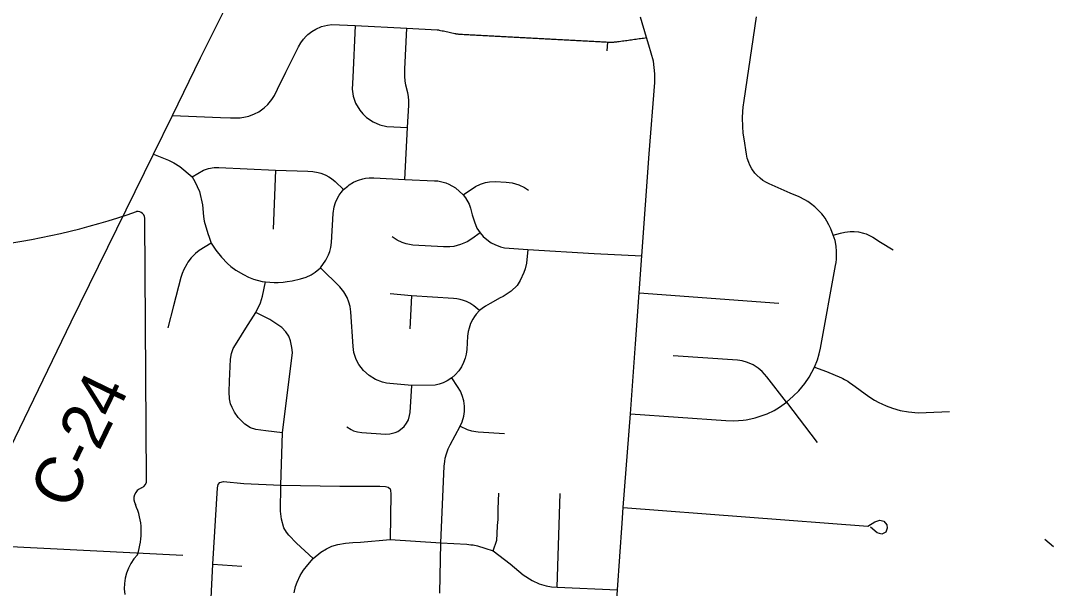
# Model space of a CAD drawing. Extents: x 114604 to 551442, y 316898 to 567001.
# Drawn here: x 230034 to 236583, y 458966 to 462592 of the extents above; entities that cross this region are included whole.
import ezdxf

# ---------------------------------------------------------------- set-up
doc = ezdxf.new("R2010")
doc.units = 0
for name, color, linetype in [('GE_P_Alignment_1000_Cardinal_Points', 7, 'Continuous'), ('GE_P_Alignment_500_Bearings', 7, 'Continuous'), ('GE_P_Alignment_500_Curve_Data', 7, 'Continuous'), ('PM_P_Cells', 7, 'Continuous'), ('PM_P_CL_Double_Solid', 7, 'Continuous')]:
    doc.layers.add(name, color=color, linetype=linetype)

msp = doc.modelspace()

# ---------------------------------------------------------------- linework, layer by layer
at = {"layer": 'GE_P_Alignment_1000_Cardinal_Points'}
for p, q in [((233779.9, 462397.8), (233783.2, 462454.4)), ((231662.6, 461636.7), (231646.7, 461259.2)), ((232529.4, 460835.1), (232519.1, 460622.9)), ((233982.4, 460852.4), (234875.7, 460788.1)), ((234924.7, 460155.6), (235119.3, 459898.2)), ((233458.8, 458974.1), (233479.4, 459573.2)), ((229668.9, 459249.2), (231070.6, 459178.4)), ((231261.4, 459120.8), (231445.7, 459107.9))]:
    msp.add_line(p, q, dxfattribs=at)
for points in [[(235103.4, 460379.6), (235121.3, 460425.2), (235132.6, 460463.6), (235140.8, 460501.1), (235237.4, 461027), (235240.7, 461047.7), (235242.8, 461068.6), (235243.9, 461089.5), (235243.7, 461117.4), (235240.6, 461152.1), (235234.5, 461186.5), (235222.4, 461221.6), (235207, 461262.7), (235194.9, 461287.7), (235181, 461311.9), (235169.6, 461329.3), (235157.2, 461346.1), (235148.5, 461357), (235134.7, 461372.6), (235120.1, 461387.5), (235104.8, 461401.6), (235077.7, 461423.3), (235059.5, 461435.9), (235041.7, 461446.7), (235003.5, 461466.1), (234947.8, 461490.5), (234812.6, 461549.8), (234795.5, 461558.1), (234773.3, 461571.5), (234756, 461584.4), (234733.7, 461604.9), (234722.2, 461617.8), (234701.9, 461645.9), (234689.4, 461668.7), (234682.5, 461684.5), (234672.9, 461713.3), (234667.7, 461738.8), (234652.6, 461837.1), (234647.8, 461873), (234644.5, 461914.6), (234643.4, 461970.1), (234645.1, 462011.7), (234647.4, 462039.3), (234652.7, 462080.6), (234732.9, 462616.3)], [(231004.4, 461985.7), (231310.6, 461973.5), (231375, 461971), (231436.7, 461971), (231470.5, 461976.1), (231491.7, 461981.7), (231528.3, 461995.6), (231554.2, 462009.3), (231590.1, 462034.8), (231611.7, 462054.8), (231638.4, 462086.7), (231655.5, 462113.6), (231675.2, 462153), (231728.4, 462261.2), (231808.7, 462424.6), (231822.7, 462449.4), (231839.3, 462472.5), (231857, 462492.1), (231868.2, 462502.5), (231894.2, 462522.7), (231918.7, 462537.2), (231955, 462552.6), (231993.3, 462562.1), (232021.6, 462565.3), (232170.6, 462559.4), (232500.9, 462543.8), (232693.4, 462532.7), (232701.9, 462531.7), (232706.9, 462530.7), (232715.9, 462528.7), (232724.9, 462526.8), (232734, 462524.9), (232743, 462522.9), (232752, 462521), (232761, 462519), (232770, 462517.1), (232779, 462515.2), (232788, 462513.2), (232797, 462511.3), (232806, 462509.4), (232810, 462508.6), (232813.8, 462507.8), (232817.7, 462507.1), (232821.7, 462506.5), (232825.6, 462506), (232829.5, 462505.5), (232833.5, 462505), (232837.4, 462504.7), (232841.4, 462504.4), (232845.4, 462504.1), (232855.3, 462503.6), (232865.3, 462503.1), (232875.3, 462502.6), (232885.3, 462502), (232895.3, 462501.5), (232905.2, 462501), (232915.2, 462500.4), (232925.2, 462499.9), (232935.2, 462499.4), (232945.1, 462498.9), (232955.1, 462498.3), (232965.1, 462497.8), (232975.1, 462497.3), (232985.1, 462496.7), (232995, 462496.2), (233005, 462495.7), (233015, 462495.1), (233025, 462494.6), (233034.9, 462494.1), (233044.9, 462493.5), (233054.9, 462493), (233064.8, 462492.5), (233074.8, 462492), (233084.8, 462491.4), (233094.8, 462490.9), (233104.8, 462490.4), (233114.7, 462489.9), (233124.7, 462489.3), (233134.7, 462488.8), (233144.7, 462488.3), (233154.6, 462487.7), (233164.6, 462487.2), (233174.6, 462486.7), (233184.6, 462486.2), (233194.6, 462485.6), (233204.5, 462485.1), (233214.5, 462484.6), (233224.5, 462484.1), (233234.5, 462483.5), (233244.4, 462483), (233254.4, 462482.5), (233264.4, 462481.9), (233274.4, 462481.4), (233284.4, 462480.9), (233294.3, 462480.3), (233304.3, 462479.8), (233314.3, 462479.3), (233324.3, 462478.7), (233334.2, 462478.2), (233344.2, 462477.7), (233354.2, 462477.1), (233364.2, 462476.6), (233374.2, 462476.1), (233384.1, 462475.6), (233394.1, 462475), (233404.1, 462474.5), (233414.1, 462474), (233424.1, 462473.5), (233434, 462472.9), (233444, 462472.4), (233454, 462471.9), (233464, 462471.4), (233473.9, 462470.8), (233483.9, 462470.3), (233493.9, 462469.8), (233503.8, 462469.2), (233513.8, 462468.7), (233523.8, 462468.2), (233533.8, 462467.6), (233543.8, 462467.1), (233553.7, 462466.6), (233563.7, 462466), (233573.7, 462465.5), (233583.7, 462465), (233593.6, 462464.4), (233603.6, 462463.9), (233613.6, 462463.4), (233623.6, 462462.9), (233633.6, 462462.3), (233643.5, 462461.8), (233653.5, 462461.3), (233663.5, 462460.8), (233673.5, 462460.2), (233683.4, 462459.7), (233693.4, 462459.2), (233703.4, 462458.6), (233713.4, 462458.1), (233723.4, 462457.6), (233733.3, 462457.1), (233743.3, 462456.5), (233753.3, 462456), (233763.3, 462455.5), (233773.2, 462455), (233783.2, 462454.4), (233788.5, 462454.2), (233793.8, 462454), (233799.1, 462453.9), (233804.5, 462453.9), (233809.8, 462454), (233815.1, 462454.2), (233820.4, 462454.5), (233825.7, 462454.8), (233831, 462455.3), (233836.3, 462455.8), (233841.5, 462456.4), (233846.8, 462457.1), (233856.5, 462458.4), (233866.2, 462459.8), (233875.9, 462461.1), (233885.6, 462462.5), (233895.2, 462463.8), (233904.9, 462465.2), (233914.6, 462466.5), (233924.3, 462467.9), (233934, 462469.2), (233943.6, 462470.5), (233953.3, 462471.9), (233963, 462473.2), (233972.7, 462474.6), (233982.4, 462475.9), (233992.1, 462477.2), (234001.8, 462478.6), (234011.4, 462479.9), (234021.1, 462481.3), (234030.8, 462482.6)], [(232170.6, 462559.4), (232154.3, 462227.6), (232151.9, 462154.2), (232158.2, 462108.6), (232172.8, 462064.8), (232198.9, 462019), (232218.3, 461995.2), (232242.2, 461972.5), (232284.1, 461944.1), (232328.6, 461925.4), (232371.6, 461916), (232504.6, 461907.8)], [(232487.2, 461577.8), (232504.6, 461907.8), (232512.8, 462051.8), (232513, 462079), (232510.6, 462106.1), (232506.2, 462130.3), (232493.9, 462179.7), (232488.4, 462206.7), (232486.3, 462233.7), (232488.2, 462281.7), (232500.9, 462543.8)], [(230882.9, 461737.6), (230978.5, 461699.8), (231013.5, 461682.8), (231050.4, 461659), (231129.6, 461593.2), (231147.5, 461564.4), (231176, 461500.2), (231195.2, 461415.5), (231202.3, 461340.9), (231206.3, 461310.2), (231229, 461231.4), (231237.5, 461208.5), (231251.3, 461170.1), (231281.5, 461126.5), (231316.1, 461081), (231356.1, 461039.7), (231376.2, 461022.3), (231407.5, 460998.9), (231456.5, 460969.4), (231489.7, 460953.7), (231521.5, 460941.5), (231576.9, 460926.2), (231597.5, 460922.6), (231654.1, 460920.2), (231678.7, 460920.1), (231711.5, 460921.9), (231736.1, 460924.7), (231768.7, 460930.6), (231820.7, 460941.7), (231858.4, 460953), (231890.1, 460967.8), (231915.8, 460984.3), (231949.1, 461012.7), (231983.4, 461062), (232000.9, 461097), (232008.2, 461117.5), (232014.5, 461142.8), (232018.6, 461174.1), (232030.5, 461360.3), (232036.7, 461401.5), (232045.6, 461430.4), (232055.9, 461454.2), (232068.7, 461476.8), (232081.1, 461494.5), (232096.6, 461512.7), (232122.4, 461535.3), (232132.9, 461543), (232158.8, 461558.8), (232174.5, 461566.4), (232190.6, 461572.9), (232219.8, 461581.5), (232236.9, 461584.8), (232258.6, 461587.3), (232271.6, 461587.9), (232289.1, 461587.7), (232487.2, 461577.8), (232676.3, 461569.4), (232697.6, 461567.5), (232714.8, 461564.6), (232748.6, 461555.2), (232768.9, 461547.1), (232810.7, 461523.2), (232859.4, 461478.2), (232873.8, 461460), (232897.4, 461418.4), (232906.7, 461394), (232917, 461352.2), (232931.1, 461306.2), (232947.8, 461266.3), (232967.3, 461235.6), (232987.5, 461213.9), (233020.3, 461185.8), (233038.7, 461173.3), (233061.9, 461161), (233098.7, 461147.4), (233124.3, 461141.5), (233153.2, 461138.2), (233273.3, 461129.5), (233695.2, 461104.4), (233999.5, 461089.1)], [(231129.6, 461593.2), (231201.4, 461636.7), (231233.8, 461647.2), (231270, 461653.4), (231299, 461654.5), (231662.6, 461636.7), (231868.2, 461630.4), (231899.8, 461628.6), (231934, 461622.5), (231950.7, 461617.7), (231967, 461611.8), (231982.8, 461604.7), (232001.8, 461594.4), (232019.9, 461582.4), (232043.3, 461563.2), (232096.6, 461512.7)], [(232859.4, 461478.2), (232937.9, 461531.9), (232969.4, 461546.9), (233002.7, 461557.3), (233028.5, 461562.2), (233063.5, 461564.4), (233133.8, 461560.7), (233172.7, 461555.5), (233214.7, 461542.7), (233250.2, 461525.3), (233275.8, 461508)], [(232967.3, 461235.6), (232915.7, 461197.4), (232885.3, 461179.1), (232843.5, 461161.2), (232799.5, 461150.1), (232774.4, 461147), (232734.1, 461146.6), (232537.8, 461158.6), (232495.2, 461166.5), (232470.5, 461174.7), (232439.2, 461189.7), (232406.8, 461211.6)], [(235222.4, 461221.6), (235268.1, 461233.7), (235295.8, 461240.8), (235330.3, 461245.2), (235356.4, 461245.2), (235382.3, 461242.5), (235416.2, 461234.8), (235432.7, 461229.1), (235448.7, 461222.3), (235475.4, 461207.8), (235523.7, 461177.6), (235605, 461126.9)], [(231251.3, 461170.1), (231175.2, 461123.1), (231151.9, 461105), (231123.1, 461076.7), (231101, 461048.7), (231094.6, 461037.1), (231075.4, 461001.6), (231065.3, 460976.7), (231057.3, 460950.5), (231010.4, 460769.8), (230975.2, 460630.9)], [(233273.3, 461129.5), (233263.6, 461043.3), (233256, 461007.2), (233247.9, 460982.2), (233224.5, 460931.5), (233203.7, 460900.7), (233165.4, 460863.4), (233114.4, 460830.5), (233095.6, 460821.1), (233031.3, 460785.1), (233002.7, 460768.8), (232980.2, 460753.6), (232962.9, 460739.9), (232942.2, 460716.9), (232931.8, 460702.9), (232920.3, 460684.3), (232906.9, 460656.9), (232896.9, 460627.9), (232892, 460606.6), (232888.3, 460576.3), (232883, 460491.7), (232879.2, 460461.5), (232873.1, 460436.1), (232862.7, 460407.6), (232849, 460380.7), (232832.1, 460355.7), (232809.3, 460330), (232787.5, 460311.1), (232758, 460291.7), (232731, 460278.8), (232706.8, 460270.5), (232681.8, 460264.8), (232531.4, 460262.7), (232391.3, 460275), (232371.2, 460277.4), (232345.4, 460283), (232300, 460300), (232258.6, 460325.3), (232222.7, 460357.8), (232193.6, 460396.3), (232177.3, 460427.4), (232162.3, 460473), (232156.7, 460511.8), (232142.6, 460731.9), (232138.2, 460765.2), (232130.4, 460794.6), (232118.2, 460824.3), (232096.8, 460860.5), (232071.6, 460890.8), (231949.1, 461012.7)], [(231707.2, 459959), (231598.8, 459971.9), (231535.7, 459979.9), (231502.2, 459991), (231464.8, 460014.3), (231422.7, 460057.3), (231400.4, 460091.3), (231385, 460122.4), (231374, 460145.4), (231368.3, 460175.9), (231365.5, 460221.7), (231368.6, 460288.7), (231375.2, 460429.3), (231380.4, 460465.4), (231391.8, 460497.1), (231416.8, 460538.5), (231472.5, 460627.4), (231536.7, 460728.7), (231564.8, 460788.5), (231579.2, 460833), (231597.5, 460922.6)], [(232962.9, 460739.9), (232941, 460760.4), (232927.2, 460771.1), (232908.9, 460783.2), (232901.4, 460787.5), (232881.8, 460797.2), (232861.5, 460805.2), (232840.7, 460811.3), (232819.4, 460815.6), (232797.8, 460817.9), (232529.4, 460835.1), (232393.4, 460846.5)], [(231901.4, 459158.4), (231795.1, 459255.3), (231746.7, 459306.2), (231732.2, 459324.5), (231715.5, 459352.5), (231699.2, 459408.1), (231694.4, 459460.3), (231695.7, 459625.3), (231707.2, 459959), (231769.6, 460472.5), (231766.6, 460504.8), (231756.7, 460547.7), (231746.9, 460576.4), (231728.4, 460603.4), (231703, 460631.3), (231625.8, 460682.4), (231536.7, 460728.7)], [(234924.7, 460155.6), (234798.1, 460317.2), (234769, 460351.3), (234743.4, 460373.5), (234710.8, 460394.1), (234675.2, 460409.5), (234641.7, 460418.4), (234610, 460422.6), (234199.4, 460450.7)], [(233926.8, 460080.7), (234537.1, 460037.7), (234586.7, 460036.3), (234616.6, 460037.5), (234646.2, 460040.3), (234665.9, 460043.1), (234695.2, 460048.5), (234724.3, 460055.5), (234762.3, 460067.2), (234799.4, 460081.5), (234844.3, 460103.1), (234878.8, 460123.1), (234924.7, 460155.6), (234967.1, 460193), (235002.6, 460228.1), (235022.4, 460250.7), (235040.9, 460274.2), (235069.1, 460315.5), (235103.4, 460379.6)], [(235103.4, 460379.6), (235178.8, 460351.6), (235274.3, 460310.5), (235283.8, 460305.9), (235293, 460301), (235303.5, 460295.2), (235314.7, 460288.5), (235328.1, 460279.8), (235339.6, 460271.7), (235450.1, 460191), (235485.5, 460168.6), (235513.1, 460153.4), (235531.9, 460144.2), (235560.6, 460131.6), (235599.8, 460117.1), (235650.1, 460103), (235701.5, 460093.4), (235763.8, 460087.9), (235815.3, 460088.4), (235964.3, 460096.3)], [(232710.1, 458935.3), (232717.5, 459258), (232738.8, 459747), (232741.9, 459777.2), (232745.6, 459798.8), (232752.6, 459825.7), (232764, 459856.7), (232775.7, 459882.9), (232840.3, 460001.8), (232852.4, 460029.1), (232863, 460066.1), (232867.1, 460095.9), (232867.3, 460130.4), (232862.8, 460164.7), (232853.6, 460198.1), (232841.8, 460226.1), (232824.3, 460256.1), (232787.5, 460311.1)], [(232116.8, 459998.4), (232143.7, 459980.7), (232159.7, 459973.2), (232184.9, 459965.2), (232213.5, 459961), (232363.5, 459952.2), (232392.5, 459953.2), (232425.5, 459961.5), (232442.2, 459969), (232460, 459980), (232483.2, 460000.8), (232498.8, 460021.6), (232509.6, 460042.4), (232518, 460069.7), (232520.6, 460089.9), (232531.4, 460262.7)], [(232840.3, 460001.8), (232884.9, 459980.5), (232913.7, 459971.8), (232956.2, 459965.6), (233122.5, 459956)], [(231765.4, 458710.3), (231276.1, 458734.3), (231265.3, 458738.6), (231255.6, 458745), (231247.9, 458757.9), (231245, 458776.6), (231261.4, 459120.8), (231290.5, 459608.8), (231296.4, 459630), (231306.9, 459642.3), (231329, 459649.8), (231458.7, 459636.5), (231695.7, 459625.3)], [(231695.7, 459625.3), (232071.8, 459620.2), (232269.3, 459620.1), (232328.3, 459619.4), (232362.9, 459616.6), (232380.7, 459611.8), (232392.7, 459601.7), (232396.7, 459591.2), (232397.4, 459570.5), (232392.9, 459278.1)], [(233051.6, 459206.5), (233074, 459274), (233077.7, 459314.9), (233079.3, 459367.7), (233082, 459405.6), (233083.5, 459473.5), (233086.8, 459575.2)], [(233882, 459483.3), (235442.2, 459363.7), (235486.9, 459391.3), (235518.8, 459401.1), (235544.5, 459394.9), (235563.9, 459372.6), (235565.6, 459350.2), (235557.8, 459324.5), (235532.3, 459313.1), (235503.4, 459320.9), (235459.9, 459357.4)], [(231779.8, 458938.6), (231789.3, 458979.3), (231799, 459006.5), (231819, 459048.9), (231841.1, 459082.7), (231868.4, 459116.8), (231901.4, 459158.4), (231950.7, 459197.2), (231986.4, 459219.6), (232020.7, 459235.8), (232059.8, 459247.2), (232108.2, 459255), (232154.8, 459260), (232203.3, 459261.3), (232392.9, 459278.1), (232717.5, 459258), (232884, 459248.1), (232909.5, 459245.7), (232923.5, 459243.7), (232951.2, 459238.3), (232998.7, 459224.2), (233051.6, 459206.5), (233158.6, 459122.5), (233243.4, 459054), (233301.1, 459016.4), (233344.8, 458996.6), (233390.5, 458982.3), (233424.1, 458975.7), (233458.8, 458974.1), (233844.7, 458958)]]:
    msp.add_lwpolyline(points, dxfattribs=at)
at = {"layer": 'GE_P_Alignment_500_Bearings'}
for points in [[(228452.8, 456746.9), (228568.8, 456989.6), (229378.7, 458650.2), (229668.9, 459249.2), (230356.8, 460667.5), (230882.9, 461737.6), (231004.4, 461985.7), (231182.9, 462352.8), (231471.2, 462933.6), (231589.6, 463179.4), (231843, 463658.4), (232445, 464881.6), (233074, 466127.7), (233443.8, 466866.3), (233837.9, 467658.4), (234031.8, 468064.3), (234188.3, 468389.2), (234433.5, 468893.6), (234650.3, 469338.7), (234878.2, 469806.4)], [(233497.7, 453885.6), (233604.1, 455516.9), (233629.6, 455893.3), (233750.6, 457629.2), (233813.4, 458491.1), (233844.7, 458958), (233874.4, 459383.9), (233882, 459483.3), (233926.8, 460080.7), (233958.9, 460527.7), (233982.4, 460852.4), (233999.5, 461089.1), (234047.6, 461740.9), (234082.2, 462196.9), (234083.8, 462251.2), (234074.4, 462332.2), (234045.8, 462433.6), (234030.8, 462482.6), (233991.1, 462612.3)]]:
    msp.add_lwpolyline(points, dxfattribs=at)
at = {"layer": 'GE_P_Alignment_500_Curve_Data'}
for p, q in [((230838.9, 459661.2), (230826.9, 461319.4)), ((230838.5, 459661.6), (230838.9, 459661.2))]:
    msp.add_line(p, q, dxfattribs=at)
for centre, radius, start, end in [((229308.5, 465551.7), 4429.2, 276.25934, 289.32133), ((230780.5, 461325.9), 46.5, 352.27697, 98.15288), ((230789.4, 459654.4), 49.8, 290.01869, 8.14901), ((230829.1, 459539.3), 72, 108.35886, 210.75184), ((230372.8, 459326.4), 431.9, 340.44784, 24.06444), ((231010.5, 458968.4), 314.3, 137.22137, 187.34446)]:
    msp.add_arc(centre, radius, start, end, dxfattribs=at)
at = {"layer": 'PM_P_Cells'}
msp.add_lwpolyline([(236628.3, 459231), (236571.9, 459278.6)], dxfattribs=at)

# ---------------------------------------------------------------- texts
at = {"layer": 'PM_P_CL_Double_Solid'}
msp.add_text('C-24', height=300.01, rotation=64.15724, dxfattribs=at).set_placement((230351.1, 459457.2))

doc.saveas('drawing.dxf')
